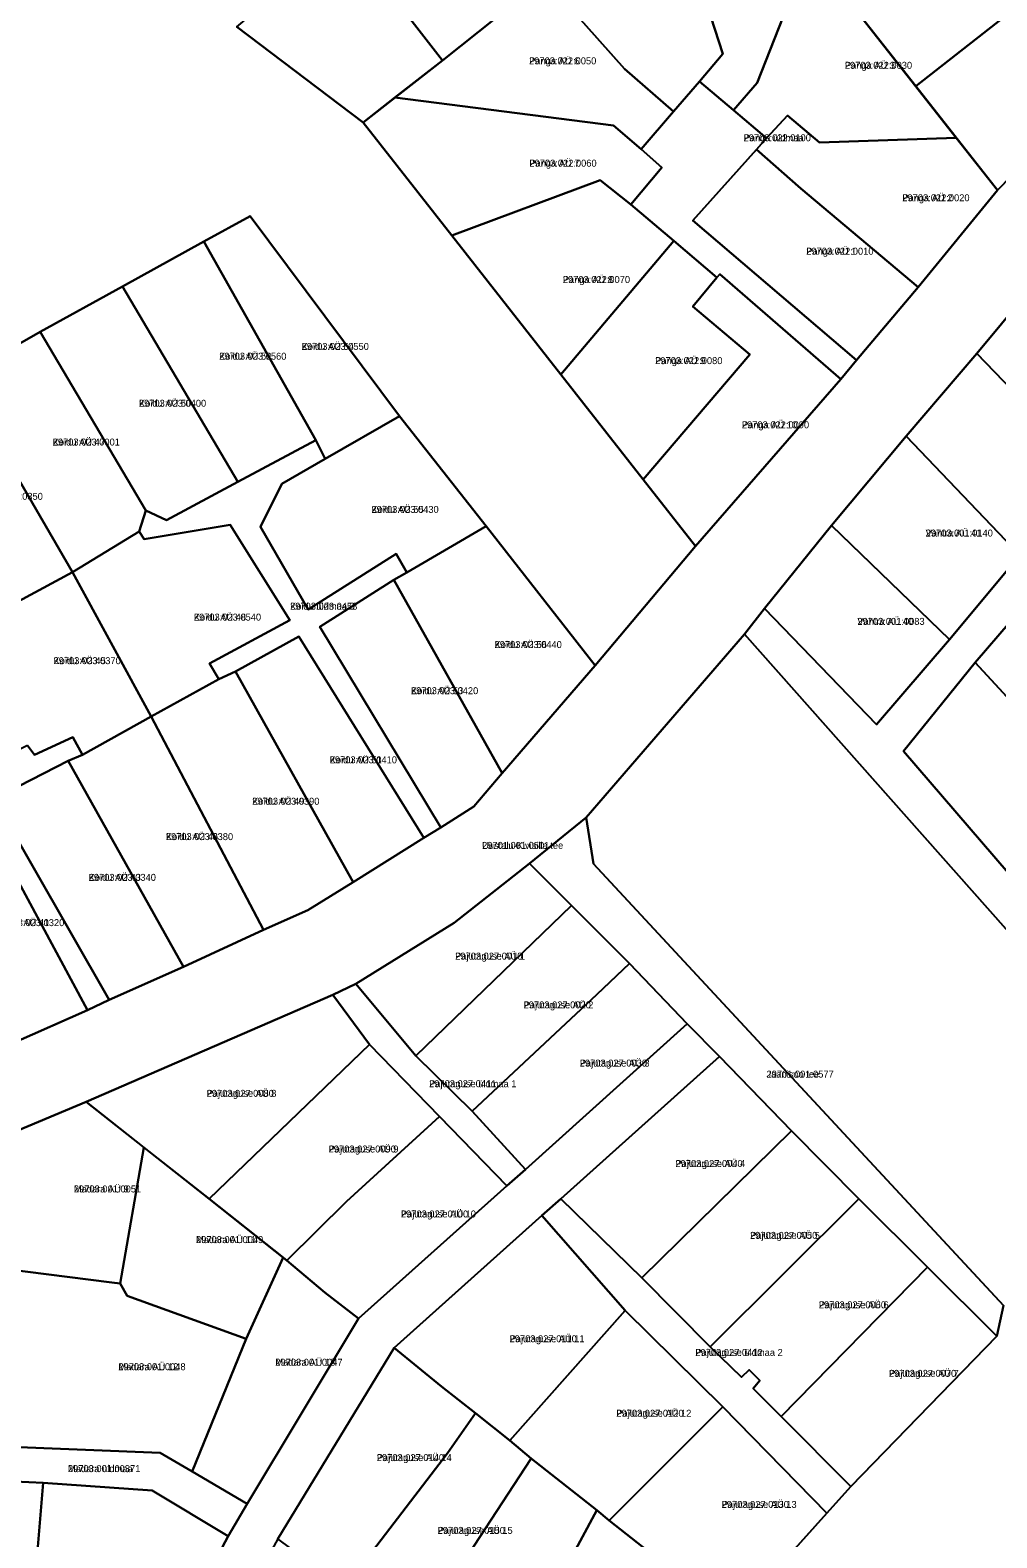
# Model space of a CAD drawing. Extents: x 504287 to 537970, y 6539941 to 6586214.
# Drawn here: x 518751.8 to 518960.3, y 6561051.7 to 6561376.7 of the extents above; entities that cross this region are included whole.
import ezdxf

# ---------------------------------------------------------------- set-up
doc = ezdxf.new("R2010")
doc.units = 0
for name, color, linetype in [('L_AADRESS', 7, 'Continuous'), ('PIIR', 7, 'Continuous'), ('TUNNUS', 7, 'Continuous')]:
    doc.layers.add(name, color=color, linetype=linetype)

msp = doc.modelspace()

# ---------------------------------------------------------------- linework, layer by layer
at = {"layer": 'PIIR'}
for points in [[(518796.4, 6561377.42), (518823.66, 6561356.76), (518842.75, 6561332.41), (518866.23, 6561302.47), (518883.99, 6561279.83), (518895.31, 6561265.51), (518873.68, 6561239.79), (518850.17, 6561269.79), (518831.46, 6561293.48), (518799.26, 6561336.61), (518789.25, 6561331.11), (518771.72, 6561321.46), (518753.97, 6561311.71), (518736.6, 6561301.78), (518719.2, 6561291.88), (518701.93, 6561282.05), (518684.36, 6561272.28), (518667.04, 6561262.49), (518651.46, 6561253.98), (518602.06, 6561328.52), (518591.87, 6561343.11), (518674.75, 6561423.85)], [(519064.53, 6561392.11), (519035.37, 6561376.47), (519031.3, 6561370.46), (518999.92, 6561351.72), (518993.46, 6561347.8), (518986.53, 6561343.38), (518971.57, 6561325.78), (518956, 6561307.02), (518940.72, 6561289.17), (518924.61, 6561269.96), (518910.17, 6561252.04), (518905.85, 6561246.5), (518871.69, 6561206.97), (518859.52, 6561197.11), (518843.26, 6561184.32), (518822.04, 6561171.15), (518817.07, 6561168.81), (518763.9, 6561145.69), (518746.96, 6561138.63)], [(518748.61, 6561158.56), (518764.19, 6561165.51), (518768.84, 6561167.7), (518784.87, 6561174.78), (518802.15, 6561182.77), (518811.68, 6561187.01), (518821.48, 6561193.04), (518836.72, 6561202.59), (518840.39, 6561204.87), (518847.51, 6561209.35), (518853.64, 6561216.57), (518873.68, 6561239.79), (518895.31, 6561265.51), (518926.62, 6561301.5), (518930.03, 6561305.59), (518943.3, 6561321.31), (518960.44, 6561342.2), (518978.9, 6561361.08), (518981.74, 6561362.83), (519008.39, 6561379.29)], [(519011.26, 6561127.78), (518905.85, 6561246.5), (518910.17, 6561252.04), (518934.35, 6561227.08), (518950.1, 6561245.37), (518965.26, 6561263.55)], [(518970.68, 6561257.96), (518955.64, 6561240.41), (518940.19, 6561221.31), (518962.73, 6561195.08)], [(518907.2, 6561038.81), (518923.63, 6561057.06), (518928.8, 6561062.82), (518960.25, 6561095.22), (518961.7, 6561101.79), (518873.28, 6561197.01), (518871.69, 6561206.97), (518905.85, 6561246.5), (519011.26, 6561127.78), (518976.38, 6561092.7), (518985.29, 6561085.75), (519001.67, 6561073.02), (519019.4, 6561058.12), (519035.8, 6561044.67)], [(518751.22, 6561222.52), (518752.75, 6561220.51), (518761.02, 6561224.34), (518763.11, 6561220.54), (518760.04, 6561219.18), (518744.01, 6561211.03), (518768.84, 6561167.7), (518764.19, 6561165.51), (518740.97, 6561208.49)], [(518751.81, 6560969.47), (518770.75, 6561006.37), (518785.38, 6561034.86), (518794.49, 6561052.1), (518798.59, 6561059.05), (518822.6, 6561099.01), (518854.61, 6561127.58), (518858.63, 6561131.14), (518893.52, 6561162.54), (518900.46, 6561155.52), (518866.28, 6561124.84), (518862.14, 6561121.25), (518830.33, 6561092.68), (518805.26, 6561051.56), (518802.6, 6561046.65), (518772.65, 6560988.44), (518752.64, 6560949.4), (518752.59, 6560943.32), (518752.56, 6560937.94), (518741.82, 6560940.35)]]:
    msp.add_lwpolyline(points, dxfattribs=at)
for points in [[(518896.16, 6561365.62), (518901.22, 6561371.62), (518889.25, 6561408.47), (518890.21, 6561409.23), (518901.12, 6561417.74), (518919.79, 6561393.89), (518908.6, 6561365.35), (518903.49, 6561359.42)], [(518862.89, 6561387.64), (518865.17, 6561389.43), (518878.17, 6561399.7), (518889.25, 6561408.47), (518901.22, 6561371.62), (518896.16, 6561365.62), (518890.58, 6561359.18), (518880.01, 6561368.36)], [(518928.87, 6561382.31), (518962.16, 6561408.98), (518972.41, 6561396.21), (518978.68, 6561392.65), (518966.04, 6561382.78), (518942.78, 6561364.63)], [(518831.75, 6561406.94), (518852.41, 6561379.41), (518840.76, 6561370.18), (518819.85, 6561397.13)], [(518819.85, 6561397.13), (518840.76, 6561370.18), (518823.66, 6561356.76), (518796.4, 6561377.42)], [(518915.12, 6561358.33), (518910.62, 6561353.43), (518903.49, 6561359.42), (518908.6, 6561365.35), (518919.79, 6561393.89), (518951.52, 6561353.52), (518922.04, 6561352.48)], [(518840.76, 6561370.18), (518852.41, 6561379.41), (518862.89, 6561387.64), (518880.01, 6561368.36), (518890.58, 6561359.18), (518883.56, 6561351.02), (518877.6, 6561356.17), (518830.47, 6561362.15)], [(518942.78, 6561364.63), (518966.04, 6561382.78), (518968.2, 6561380.03), (518981.74, 6561362.83), (518978.9, 6561361.08), (518960.44, 6561342.2)], [(518930.03, 6561305.59), (518926.62, 6561301.5), (518900.56, 6561324.14), (518899.92, 6561323.41), (518890.63, 6561331.27), (518881.33, 6561339.12), (518888.07, 6561347.1), (518883.56, 6561351.02), (518890.58, 6561359.18), (518896.16, 6561365.62), (518903.49, 6561359.42), (518910.62, 6561353.43), (518908.45, 6561351.01), (518894.72, 6561335.66)], [(518823.66, 6561356.76), (518830.47, 6561362.15), (518877.6, 6561356.17), (518883.56, 6561351.02), (518888.07, 6561347.1), (518881.33, 6561339.12), (518874.76, 6561344.4), (518842.75, 6561332.41)], [(518908.45, 6561351.01), (518910.62, 6561353.43), (518915.12, 6561358.33), (518922.04, 6561352.48), (518951.52, 6561353.52), (518960.44, 6561342.2), (518943.3, 6561321.31), (518918.04, 6561342.58)], [(518908.45, 6561351.01), (518918.04, 6561342.58), (518943.3, 6561321.31), (518930.03, 6561305.59), (518894.72, 6561335.66)], [(518842.75, 6561332.41), (518874.76, 6561344.4), (518881.33, 6561339.12), (518890.63, 6561331.27), (518866.23, 6561302.47)], [(518813.44, 6561288.36), (518789.25, 6561331.11), (518799.26, 6561336.61), (518831.46, 6561293.48), (518815.41, 6561284.28)], [(518789.25, 6561331.11), (518813.44, 6561288.36), (518796.59, 6561279.33), (518771.72, 6561321.46)], [(518866.23, 6561302.47), (518890.63, 6561331.27), (518899.92, 6561323.41), (518894.75, 6561317.12), (518907, 6561306.76), (518883.99, 6561279.83)], [(518883.99, 6561279.83), (518907, 6561306.76), (518894.75, 6561317.12), (518899.92, 6561323.41), (518900.56, 6561324.14), (518926.62, 6561301.5), (518895.31, 6561265.51)], [(518956, 6561307.02), (518971.57, 6561325.78), (518996.94, 6561299.72), (518980.99, 6561281.08)], [(518753.97, 6561311.71), (518771.72, 6561321.46), (518796.59, 6561279.33), (518781.22, 6561271.07), (518776.75, 6561273.14)], [(518753.97, 6561311.71), (518776.75, 6561273.14), (518775.34, 6561268.67), (518760.92, 6561259.89), (518736.6, 6561301.78)], [(518940.72, 6561289.17), (518956, 6561307.02), (518980.99, 6561281.08), (518965.26, 6561263.55)], [(518736.6, 6561301.78), (518760.92, 6561259.89), (518745.64, 6561251.58), (518741.33, 6561252.88), (518719.2, 6561291.88)], [(518801.46, 6561269.67), (518806.06, 6561278.95), (518815.41, 6561284.28), (518831.46, 6561293.48), (518850.17, 6561269.79), (518833.02, 6561259.82), (518830.75, 6561263.8), (518811.79, 6561251.83)], [(518776.38, 6561266.96), (518775.34, 6561268.67), (518776.75, 6561273.14), (518781.22, 6561271.07), (518796.59, 6561279.33), (518813.44, 6561288.36), (518815.41, 6561284.28), (518806.06, 6561278.95), (518801.46, 6561269.67), (518811.79, 6561251.83), (518830.75, 6561263.8), (518833.02, 6561259.82), (518830.26, 6561258.21), (518814.26, 6561248.06), (518840.39, 6561204.87), (518836.72, 6561202.59), (518809.74, 6561245.99), (518796.12, 6561238.49), (518792.51, 6561236.8), (518790.49, 6561240.18), (518807.81, 6561249.53), (518794.96, 6561270.1)], [(518924.61, 6561269.96), (518940.72, 6561289.17), (518965.26, 6561263.55), (518950.1, 6561245.37)], [(518760.92, 6561259.89), (518775.34, 6561268.67), (518776.38, 6561266.96), (518794.96, 6561270.1), (518807.81, 6561249.53), (518790.49, 6561240.18), (518792.51, 6561236.8), (518777.92, 6561228.75)], [(518833.02, 6561259.82), (518850.17, 6561269.79), (518873.68, 6561239.79), (518853.64, 6561216.57), (518830.26, 6561258.21)], [(518910.17, 6561252.04), (518924.61, 6561269.96), (518950.1, 6561245.37), (518934.35, 6561227.08)], [(518751.22, 6561222.52), (518745.33, 6561219.51), (518735.8, 6561237.74), (518742.44, 6561241.38), (518740.84, 6561244.37), (518747.88, 6561248.12), (518745.64, 6561251.58), (518760.92, 6561259.89), (518777.92, 6561228.75), (518763.11, 6561220.54), (518761.02, 6561224.34), (518752.75, 6561220.51)], [(518830.26, 6561258.21), (518853.64, 6561216.57), (518847.51, 6561209.35), (518840.39, 6561204.87), (518814.26, 6561248.06)], [(518955.64, 6561240.41), (518970.68, 6561257.96), (518994.88, 6561232.47), (518980.45, 6561213.5)], [(518809.74, 6561245.99), (518836.72, 6561202.59), (518821.48, 6561193.04), (518796.12, 6561238.49)], [(518940.19, 6561221.31), (518955.64, 6561240.41), (518980.45, 6561213.5), (518962.73, 6561195.08)], [(518792.51, 6561236.8), (518796.12, 6561238.49), (518821.48, 6561193.04), (518811.68, 6561187.01), (518802.15, 6561182.77), (518777.92, 6561228.75)], [(518763.11, 6561220.54), (518777.92, 6561228.75), (518802.15, 6561182.77), (518784.87, 6561174.78), (518760.04, 6561219.18)], [(518760.04, 6561219.18), (518784.87, 6561174.78), (518768.84, 6561167.7), (518744.01, 6561211.03)], [(518740.97, 6561208.49), (518764.19, 6561165.51), (518748.61, 6561158.56), (518725.17, 6561200.24)], [(518868.55, 6561188.01), (518859.52, 6561197.11), (518871.69, 6561206.97), (518873.28, 6561197.01), (518961.7, 6561101.79), (518960.25, 6561095.22), (518945.3, 6561110.05), (518930.5, 6561124.83), (518916.03, 6561139.49), (518900.46, 6561155.52), (518893.52, 6561162.54), (518881.09, 6561175.5)], [(518822.04, 6561171.15), (518843.26, 6561184.32), (518859.52, 6561197.11), (518868.55, 6561188.01), (518835.02, 6561155.62)], [(518835.02, 6561155.62), (518868.55, 6561188.01), (518881.09, 6561175.5), (518874.04, 6561168.85), (518847.12, 6561143.71)], [(518847.12, 6561143.71), (518874.04, 6561168.85), (518881.09, 6561175.5), (518893.52, 6561162.54), (518858.63, 6561131.14)], [(518817.07, 6561168.81), (518822.04, 6561171.15), (518835.02, 6561155.62), (518847.12, 6561143.71), (518858.63, 6561131.14), (518854.61, 6561127.58), (518840.1, 6561142.59), (518825.02, 6561158.08)], [(518763.9, 6561145.69), (518817.07, 6561168.81), (518825.02, 6561158.08), (518790.41, 6561124.79)], [(518790.41, 6561124.79), (518825.02, 6561158.08), (518840.1, 6561142.59), (518820.03, 6561124.26), (518807.19, 6561111.52)], [(518866.28, 6561124.84), (518900.46, 6561155.52), (518916.03, 6561139.49), (518883.76, 6561107.8)], [(518763.9, 6561145.69), (518776.31, 6561135.9), (518771.2, 6561106.55), (518769.41, 6561106.78), (518746.19, 6561109.69), (518746.96, 6561138.63)], [(518815.38, 6561104.6), (518807.19, 6561111.52), (518820.03, 6561124.26), (518840.1, 6561142.59), (518854.61, 6561127.58), (518822.6, 6561099.01)], [(518883.76, 6561107.8), (518916.03, 6561139.49), (518930.5, 6561124.83), (518898.48, 6561092.89)], [(518776.31, 6561135.9), (518790.41, 6561124.79), (518806.37, 6561112.18), (518798.42, 6561094.65), (518772.73, 6561103.9), (518771.2, 6561106.55)], [(518862.14, 6561121.25), (518866.28, 6561124.84), (518883.76, 6561107.8), (518898.48, 6561092.89), (518905.21, 6561086.41), (518906.9, 6561087.97), (518909.15, 6561085.63), (518907.75, 6561083.9), (518913.78, 6561077.93), (518928.8, 6561062.82), (518923.63, 6561057.06), (518901.19, 6561080.01), (518880.1, 6561100.73)], [(518907.75, 6561083.9), (518909.15, 6561085.63), (518906.9, 6561087.97), (518905.21, 6561086.41), (518898.48, 6561092.89), (518930.5, 6561124.83), (518945.3, 6561110.05), (518913.78, 6561077.93)], [(518847.88, 6561078.63), (518840.56, 6561084.4), (518830.33, 6561092.68), (518862.14, 6561121.25), (518880.1, 6561100.73), (518855.28, 6561072.74)], [(518746.19, 6561109.69), (518769.41, 6561106.78), (518771.2, 6561106.55), (518772.73, 6561103.9), (518798.42, 6561094.65), (518786.78, 6561066.08), (518779.85, 6561070.1), (518745.87, 6561071.44), (518745.98, 6561084.19)], [(518806.37, 6561112.18), (518807.19, 6561111.52), (518815.38, 6561104.6), (518822.6, 6561099.01), (518798.59, 6561059.05), (518786.78, 6561066.08), (518798.42, 6561094.65)], [(518913.78, 6561077.93), (518945.3, 6561110.05), (518960.25, 6561095.22), (518928.8, 6561062.82)], [(518874.05, 6561057.72), (518859.85, 6561068.88), (518855.28, 6561072.74), (518880.1, 6561100.73), (518901.19, 6561080.01), (518876.68, 6561055.51)], [(518718.89, 6561097.96), (518720.24, 6561098.63), (518721.64, 6561099.22), (518727.21, 6561065.93), (518732.06, 6561067.33), (518732.77, 6561065.87), (518745.87, 6561071.44), (518779.85, 6561070.1), (518786.78, 6561066.08), (518798.59, 6561059.05), (518794.49, 6561052.1), (518778.14, 6561061.96), (518754.64, 6561063.57), (518748.43, 6561063.9), (518715.26, 6561049.77), (518674.82, 6561032.61), (518669.07, 6561038.68), (518689.38, 6561047.29), (518707.09, 6561054.81), (518724.57, 6561062.39)], [(518805.26, 6561051.56), (518830.33, 6561092.68), (518840.56, 6561084.4), (518847.88, 6561078.63), (518841.85, 6561070), (518819.54, 6561040.89)], [(518819.54, 6561040.89), (518841.85, 6561070), (518847.88, 6561078.63), (518855.28, 6561072.74), (518859.85, 6561068.88), (518833.91, 6561029.16)], [(518876.68, 6561055.51), (518901.19, 6561080.01), (518923.63, 6561057.06), (518907.2, 6561038.81), (518901.15, 6561036.38), (518887.51, 6561046.92)], [(518833.91, 6561029.16), (518859.85, 6561068.88), (518874.05, 6561057.72), (518866.32, 6561043.42), (518847.05, 6561018.65)], [(518715.26, 6561049.77), (518748.43, 6561063.9), (518754.64, 6561063.57), (518752.96, 6561043.76), (518721.2, 6561030.31)], [(518754.64, 6561063.57), (518778.14, 6561061.96), (518794.49, 6561052.1), (518785.38, 6561034.86), (518752.96, 6561043.76)], [(518866.32, 6561043.42), (518874.05, 6561057.72), (518876.68, 6561055.51), (518887.51, 6561046.92), (518860.85, 6561007.39), (518847.05, 6561018.65)]]:
    msp.add_lwpolyline(points, close=True, dxfattribs=at)

# ---------------------------------------------------------------- texts
at = {"layer": 'L_AADRESS'}
for s, p in [('Panga AÜ 6', (518859.41, 6561369.33)), ('Panga AÜ 3', (518927.51, 6561368.37)), ('Panga üldmaa', (518905.68, 6561352.75)), ('Panga AÜ 7', (518859.48, 6561347.28)), ('Panga AÜ 2', (518939.9, 6561339.82)), ('Panga AÜ 1', (518919.18, 6561328.3)), ('Panga AÜ 8', (518866.69, 6561322.2)), ('Koidu AÜ 54', (518810.36, 6561307.78)), ('Koidu AÜ 52', (518792.58, 6561305.67)), ('Panga AÜ 9', (518886.61, 6561304.72)), ('Koidu AÜ 50', (518775.28, 6561295.53)), ('Panga AÜ 10', (518905.3, 6561290.89)), ('Koidu AÜ 47', (518756.68, 6561287.17)), ('Koidu AÜ 55', (518825.42, 6561272.65)), ('Vahtra AÜ 41', (518944.93, 6561267.56)), ('Koidu üldmaa 3', (518807.87, 6561251.78)), ('Koidu AÜ 48', (518787.12, 6561249.43)), ('Vahtra AÜ 40', (518930.21, 6561248.52)), ('Koidu AÜ 56', (518851.97, 6561243.52)), ('Koidu AÜ 45', (518756.86, 6561240.05)), ('Koidu AÜ 53', (518833.95, 6561233.58)), ('Koidu AÜ 51', (518816.42, 6561218.68)), ('Koidu AÜ 49', (518799.7, 6561209.75)), ('Koidu AÜ 46', (518781.09, 6561202.13)), ('Uustalu-Kivisilla tee', (518849.28, 6561200.24)), ('Koidu AÜ 43', (518764.44, 6561193.35)), ('Koidu AÜ 41', (518744.68, 6561183.59)), ('Pajutaguse AÜ 1', (518843.47, 6561176.37)), ('Pajutaguse AÜ 2', (518858.23, 6561165.86)), ('Pajutaguse AÜ 3', (518870.34, 6561153.32)), ('Jaanisoo tee', (518910.61, 6561150.94)), ('Pajutaguse AÜ 8', (518789.87, 6561146.8)), ('Pajutaguse üldmaa 1', (518837.85, 6561148.87)), ('Pajutaguse AÜ 9', (518816.19, 6561134.8)), ('Pajutaguse AÜ 4', (518890.97, 6561131.66)), ('Madara AÜ 9', (518761.25, 6561126.19)), ('Pajutaguse AÜ 10', (518831.78, 6561120.8)), ('Madara AÜ 11', (518787.59, 6561115.27)), ('Pajutaguse AÜ 5', (518907.07, 6561116.19)), ('Pajutaguse AÜ 6', (518921.89, 6561101.22)), ('Pajutaguse AÜ 11', (518855.21, 6561093.91)), ('Madara AÜ 13', (518804.69, 6561088.84)), ('Pajutaguse üldmaa 2', (518895.27, 6561090.95)), ('Madara AÜ 12', (518770.84, 6561087.88)), ('Pajutaguse AÜ 7', (518937.02, 6561086.45)), ('Pajutaguse AÜ 12', (518878.23, 6561077.85)), ('Madara üldmaa 1', (518759.97, 6561065.91)), ('Pajutaguse AÜ 14', (518826.57, 6561068.29)), ('Pajutaguse AÜ 13', (518900.94, 6561058.2)), ('Pajutaguse AÜ 15', (518839.7, 6561052.6))]:
    msp.add_text(s, height=1.5, dxfattribs=at).set_placement(p)
at = {"layer": 'TUNNUS'}
for s, p in [('29703:022:0050', (518859.41, 6561369.33)), ('29703:022:0030', (518927.51, 6561368.37)), ('29703:022:0100', (518905.68, 6561352.75)), ('29703:022:0060', (518859.48, 6561347.28)), ('29703:022:0020', (518939.9, 6561339.82)), ('29703:022:0010', (518919.18, 6561328.3)), ('29703:022:0070', (518866.69, 6561322.2)), ('29703:023:0550', (518810.36, 6561307.78)), ('29703:023:0560', (518792.58, 6561305.67)), ('29703:022:0080', (518886.61, 6561304.72)), ('29703:023:0400', (518775.28, 6561295.53)), ('29703:022:0090', (518905.3, 6561290.89)), ('29703:023:0001', (518756.68, 6561287.17)), ('29703:023:0350', (518740.06, 6561275.47)), ('29703:023:0430', (518825.42, 6561272.65)), ('29703:001:0140', (518944.93, 6561267.56)), ('29703:023:0453', (518807.87, 6561251.78)), ('29703:023:0540', (518787.12, 6561249.43)), ('29703:001:0083', (518930.21, 6561248.52)), ('29703:023:0440', (518851.97, 6561243.52)), ('29703:023:0370', (518756.86, 6561240.05)), ('29703:023:0420', (518833.95, 6561233.58)), ('29703:023:0410', (518816.42, 6561218.68)), ('29703:023:0390', (518799.7, 6561209.75)), ('29703:023:0380', (518781.09, 6561202.13)), ('29701:001:0501', (518849.28, 6561200.24)), ('29703:023:0340', (518764.44, 6561193.35)), ('29703:023:0320', (518744.68, 6561183.59)), ('29703:027:0010', (518843.47, 6561176.37)), ('29703:027:0020', (518858.23, 6561165.86)), ('29703:027:0030', (518870.34, 6561153.32)), ('29701:001:0577', (518910.61, 6561150.94)), ('29703:027:0411', (518837.85, 6561148.87)), ('29703:027:0080', (518789.87, 6561146.8)), ('29703:027:0090', (518816.19, 6561134.8)), ('29703:027:0040', (518890.97, 6561131.66)), ('29703:001:0051', (518761.25, 6561126.19)), ('29703:027:0100', (518831.78, 6561120.8)), ('29703:001:0049', (518787.59, 6561115.27)), ('29703:027:0050', (518907.07, 6561116.19)), ('29703:027:0060', (518921.89, 6561101.22)), ('29703:027:0110', (518855.21, 6561093.91)), ('29703:001:0047', (518804.69, 6561088.84)), ('29703:027:0412', (518895.27, 6561090.95)), ('29703:001:0048', (518770.84, 6561087.88)), ('29703:027:0070', (518937.02, 6561086.45)), ('29703:027:0120', (518878.23, 6561077.85)), ('29703:001:0037', (518759.97, 6561065.91)), ('29703:027:0140', (518826.57, 6561068.29)), ('29703:027:0130', (518900.94, 6561058.2)), ('29703:027:0150', (518839.7, 6561052.6))]:
    msp.add_text(s, height=1.5, dxfattribs=at).set_placement(p)

doc.saveas('drawing.dxf')
